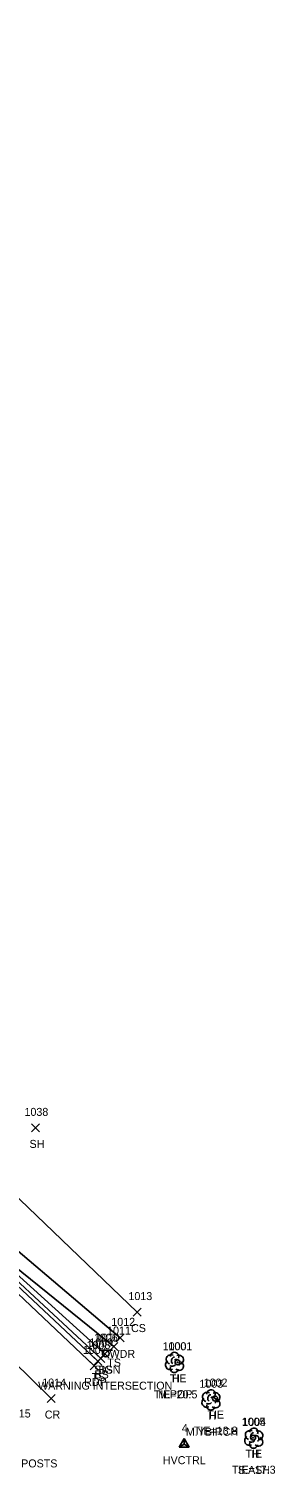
# Model space of a CAD drawing. Extents: x 1499292 to 1501024, y 534584 to 538043.
# Drawn here: x 1500273.4 to 1500335.1, y 537311.3 to 537672.4 of the extents above; entities that cross this region are included whole.
import ezdxf

# ---------------------------------------------------------------- set-up
doc = ezdxf.new("R2010")
doc.units = 0
for name, color, linetype in [('C_A', 7, 'Continuous'), ('C_C', 7, 'Continuous'), ('C_I', 7, 'Continuous'), ('CBP', 7, 'Continuous'), ('CPSM', 7, 'Continuous'), ('L_A', 7, 'Continuous'), ('L_C', 7, 'Continuous'), ('L_I', 7, 'Continuous'), ('L_TIC', 7, 'Continuous'), ('LAWA', 7, 'Continuous'), ('LELB', 7, 'Continuous'), ('LTD', 7, 'Continuous'), ('P_A', 7, 'Continuous'), ('P_I', 7, 'Continuous'), ('P_TIC', 7, 'Continuous'), ('PET', 7, 'Continuous'), ('PRC', 7, 'Continuous'), ('R_C', 7, 'Continuous'), ('S_A', 7, 'Continuous'), ('S_C', 7, 'Continuous'), ('S_I', 7, 'Continuous'), ('SSGN', 7, 'Continuous')]:
    doc.layers.add(name, color=color, linetype=linetype)

msp = doc.modelspace()

# ---------------------------------------------------------------- linework, layer by layer
at = {"layer": 'CBP'}
for centre, radius in [((1500310.62, 537339.18), 0.625), ((1500310.62, 537339.18), 0.0833), ((1500320.02, 537330.12), 0.625), ((1500320.02, 537330.12), 0.0833), ((1500329.55, 537320.35), 0.625), ((1500329.55, 537320.35), 0.0833)]:
    msp.add_circle(centre, radius, dxfattribs=at)
at = {"layer": 'CPSM'}
for p, q in [((1500311.02, 537318), (1500312.27, 537320.17)), ((1500311.02, 537318), (1500312.27, 537318.73)), ((1500313.52, 537318), (1500312.27, 537320.17)), ((1500312.27, 537318.73), (1500312.27, 537320.17)), ((1500312.27, 537318.73), (1500312.27, 537318.73)), ((1500312.27, 537318.73), (1500313.52, 537318)), ((1500311.02, 537318), (1500313.52, 537318))]:
    msp.add_line(p, q, dxfattribs=at)
at = {"layer": 'L_TIC'}
for points in [[(1500274.09, 537396.77), (1500276.09, 537398.77)], [(1500276.09, 537396.77), (1500274.09, 537398.77)], [(1500299.55, 537350.74), (1500301.55, 537352.74)], [(1500301.55, 537350.74), (1500299.55, 537352.74)], [(1500293.64, 537342.13), (1500295.64, 537344.13)], [(1500295.64, 537342.13), (1500293.64, 537344.13)], [(1500295.25, 537344.3), (1500297.25, 537346.3)], [(1500297.25, 537344.3), (1500295.25, 537346.3)], [(1500289.71, 537338.51), (1500291.71, 537340.51)], [(1500291.71, 537338.51), (1500289.71, 537340.51)], [(1500290.4, 537339.15), (1500292.4, 537341.15)], [(1500292.4, 537339.15), (1500290.4, 537341.15)], [(1500291.43, 537340.34), (1500293.43, 537342.34)], [(1500293.43, 537340.34), (1500291.43, 537342.34)]]:
    msp.add_lwpolyline(points, dxfattribs=at)
at = {"layer": 'LAWA'}
msp.add_lwpolyline([(1500296.25, 537345.3), (1500256.73, 537378.82)], dxfattribs=at)
at = {"layer": 'LELB'}
for points in [[(1500290.71, 537339.51), (1500254.04, 537373.68), (1500224.98, 537395.42), (1500200.73, 537412.86), (1500170.41, 537433.92), (1500131.37, 537455.4), (1500083.47, 537479.37), (1500053.62, 537492.68), (1500030.68, 537505.22), (1500012.53, 537513.88), (1499991.95, 537522.3), (1499974.49, 537532.11), (1499955.61, 537546.28), (1499937.72, 537561.94), (1499940.61, 537580.36), (1499943.98, 537590.51), (1499964.26, 537598.71), (1499981.02, 537608.13), (1500000.32, 537612.94)], [(1500292.43, 537341.34), (1500255.06, 537375.07), (1500226.32, 537396.72), (1500201.26, 537414.48), (1500171.22, 537435.38), (1500132.04, 537457.48), (1500085.68, 537482.93), (1500055.74, 537496.91), (1500032.99, 537510.71), (1500014.29, 537519.36), (1499996.72, 537526.9), (1499977.93, 537538.66), (1499965.7, 537556.17), (1499963.9, 537570.61), (1499969.57, 537590.89), (1499978.12, 537601.79)], [(1500294.64, 537343.13), (1500255.06, 537375.07), (1500255.51, 537377.72), (1500228.03, 537398.5), (1500201.95, 537416.01), (1500172.91, 537436.91), (1500133.61, 537461.8), (1500086.58, 537485.15), (1500056.84, 537500.25), (1500033.98, 537513.25), (1500019.27, 537523.87)], [(1500300.55, 537351.74), (1500262.74, 537387.9), (1500253.9, 537399.98)], [(1500291.4, 537340.15), (1500254.56, 537374.3)]]:
    msp.add_lwpolyline(points, dxfattribs=at)
at = {"layer": 'LTD'}
for p, q in [((1500309.85, 537339.21), (1500309.85, 537339.21)), ((1500309.85, 537339.21), (1500309.85, 537339.21)), ((1500318.95, 537329.83), (1500318.95, 537329.83)), ((1500318.95, 537329.83), (1500318.95, 537329.83)), ((1500329.68, 537320.28), (1500329.68, 537320.28)), ((1500329.68, 537320.28), (1500329.68, 537320.28))]:
    msp.add_line(p, q, dxfattribs=at)
for centre in [(1500309.89, 537340.65), (1500319, 537331.27), (1500329.72, 537321.71)]:
    msp.add_arc(centre, 1.05, 335.5272, 180.9563, dxfattribs=at)
for centre, major_axis, ratio, start_param, end_param in [((1500309.06, 537339.88), (1.21, -0.51), 0.895232, 1.570796, 4.712389), ((1500309.64, 537339.67), (-0.208, -0.792), 0.645439, 3.141593, 6.283185), ((1500310.89, 537339.8), (-1.14, -0.48), 0.949671, 1.570796, 4.712389), ((1500308.76, 537338.5), (0.58, -1.04), 0.959034, 3.141593, 6.283185), ((1500309.85, 537337.71), (0.26, 1.06), 0.942809, 1.570796, 4.712389), ((1500309.39, 537338.46), (-0.625, -0.083), 0.423636, 0, 3.141593), ((1500310.35, 537339.05), (-0.5, 0.667), 0.989748, 3.141593, 6.283185), ((1500310.85, 537338.38), (-1.09, 0.79), 0.841452, 1.570796, 4.712389), ((1500317.87, 537329.12), (0.58, -1.04), 0.959034, 3.141593, 6.283185), ((1500318.16, 537330.5), (1.21, -0.51), 0.895232, 1.570796, 4.712389), ((1500318.74, 537330.29), (-0.208, -0.792), 0.645439, 3.141593, 6.283185), ((1500319.45, 537329.67), (-0.5, 0.667), 0.989748, 3.141593, 6.283185), ((1500319.95, 537329), (-1.09, 0.79), 0.841452, 1.570796, 4.712389), ((1500319.99, 537330.42), (-1.14, -0.48), 0.949671, 1.570796, 4.712389), ((1500318.95, 537328.33), (0.26, 1.06), 0.942809, 1.570796, 4.712389), ((1500318.49, 537329.08), (-0.625, -0.083), 0.423636, 0, 3.141593), ((1500328.59, 537319.57), (0.58, -1.04), 0.959034, 3.141593, 6.283185), ((1500328.88, 537320.95), (1.21, -0.51), 0.895232, 1.570796, 4.712389), ((1500329.68, 537318.78), (0.26, 1.06), 0.942809, 1.570796, 4.712389), ((1500329.22, 537319.53), (-0.625, -0.083), 0.423636, 0, 3.141593), ((1500329.47, 537320.74), (-0.208, -0.792), 0.645439, 3.141593, 6.283185), ((1500330.18, 537320.11), (-0.5, 0.667), 0.989748, 3.141593, 6.283185), ((1500330.68, 537319.45), (-1.09, 0.79), 0.841452, 1.570796, 4.712389), ((1500330.72, 537320.86), (-1.14, -0.48), 0.949671, 1.570796, 4.712389)]:
    msp.add_ellipse(centre, major_axis=major_axis, ratio=ratio, start_param=start_param, end_param=end_param, dxfattribs=at)
at = {"layer": 'P_TIC'}
for points in [[(1500288.78, 537337.29), (1500290.78, 537339.29)], [(1500290.78, 537337.29), (1500288.78, 537339.29)], [(1500277.96, 537329.13), (1500279.96, 537331.13)], [(1500279.96, 537329.13), (1500277.96, 537331.13)]]:
    msp.add_lwpolyline(points, dxfattribs=at)
at = {"layer": 'PET'}
msp.add_lwpolyline([(1500289.78, 537338.29), (1500253.04, 537372.98), (1500224.75, 537395.04), (1500200.64, 537412.65), (1500169.79, 537433.28), (1500131.37, 537455.4), (1500082.94, 537477.86), (1500052.71, 537490.83), (1500028.69, 537501.08), (1500007.59, 537509.93), (1499989.8, 537518.65), (1499972.48, 537528.52), (1499952.08, 537542.88), (1499935.46, 537557.31), (1499909.99, 537586.35), (1499888.96, 537613.55)], dxfattribs=at)
at = {"layer": 'PRC'}
msp.add_lwpolyline([(1500278.96, 537330.13), (1500245.16, 537363.32), (1500217.07, 537386.35), (1500194.78, 537402.07), (1500161.59, 537424.07), (1500124.89, 537444.32), (1500077.4, 537466.83), (1500048.03, 537479.39), (1500024.1, 537489.28), (1500002.86, 537498.23), (1499984.27, 537507.12), (1499965.54, 537516.89), (1499943.1, 537532.26), (1499924.7, 537548.4), (1499906.7, 537567.9), (1499892.97, 537586.05), (1499884.57, 537597.67), (1499868.24, 537621.71), (1499849.2, 537650.1), (1499837.66, 537665.34), (1499832.02, 537672.42)], dxfattribs=at)
at = {"layer": 'SSGN'}
for p, q in [((1500290.99, 537342.2), (1500294.33, 537342.2)), ((1500292.64, 537341.37), (1500292.64, 537341.37))]:
    msp.add_line(p, q, dxfattribs=at)
msp.add_circle((1500292.64, 537341.37), 0.833, dxfattribs=at)

# ---------------------------------------------------------------- texts
at = {"layer": 'C_A'}
for s, p in [('TIE', (1500308.7, 537334.18)), ('TIE', (1500318.1, 537325.12)), ('HVCTRL', (1500306.96, 537313.73)), ('TIE', (1500327.63, 537315.35))]:
    msp.add_text(s, height=2, dxfattribs=at).set_placement(p)
at = {"layer": 'C_C'}
for s, p in [('TIE=20.5', (1500304.67, 537330.18)), ('TIE=13.8', (1500314.72, 537321.12)), ('TIE=17.3', (1500324.24, 537311.35))]:
    msp.add_text(s, height=2, dxfattribs=at).set_placement(p)
at = {"layer": 'C_I'}
for s, p in [('1001', (1500308.34, 537342.18)), ('1002', (1500317.17, 537333.12)), ('4', (1500311.7, 537321.73)), ('1005', (1500326.7, 537323.35))]:
    msp.add_text(s, height=2, dxfattribs=at).set_placement(p)
at = {"layer": 'L_A'}
for s, p in [('SH', (1500273.58, 537392.77)), ('CS', (1500298.99, 537346.74)), ('WDR', (1500293.61, 537340.3)), ('BS', (1500289.84, 537335.15)), ('BS', (1500290.87, 537336.34)), ('TS', (1500293.05, 537338.13)), ('TS', (1500289.12, 537334.51)), ('H', (1500309.28, 537334.21)), ('H', (1500318.39, 537324.83)), ('H', (1500329.11, 537315.28))]:
    msp.add_text(s, height=2, dxfattribs=at).set_placement(p)
at = {"layer": 'L_C'}
for s, p in [('M.POP', (1500305.74, 537330.21)), ('M.YBIRCH', (1500312.7, 537320.83)), ('S.ASH', (1500325.75, 537311.28))]:
    msp.add_text(s, height=2, dxfattribs=at).set_placement(p)
at = {"layer": 'L_I'}
for s, p in [('1038', (1500272.32, 537400.77)), ('1013', (1500298.34, 537354.74)), ('1011', (1500293, 537346.13)), ('1012', (1500294.05, 537348.3)), ('1008', (1500287.86, 537342.51)), ('1009', (1500288.54, 537343.15)), ('1010', (1500290.14, 537344.34)), ('1000', (1500306.91, 537342.21)), ('1003', (1500316.1, 537332.83)), ('1004', (1500326.83, 537323.28))]:
    msp.add_text(s, height=2, dxfattribs=at).set_placement(p)
at = {"layer": 'P_A'}
for s, p in [('RDP', (1500287.27, 537333.29)), ('CR', (1500277.4, 537325.13))]:
    msp.add_text(s, height=2, dxfattribs=at).set_placement(p)
at = {"layer": 'P_I'}
for s, p in [('1007', (1500286.93, 537341.29)), ('1014', (1500276.76, 537333.13)), ('1015', (1500267.92, 537325.4))]:
    msp.add_text(s, height=2, dxfattribs=at).set_placement(p)
at = {"layer": 'R_C'}
msp.add_text('SGR W/ STEE POSTS', height=2, dxfattribs=at).set_placement((1500253.21, 537312.92))
at = {"layer": 'S_A'}
msp.add_text('SIGN', height=2, dxfattribs=at).set_placement((1500289.78, 537336.35))
at = {"layer": 'S_C'}
msp.add_text('WARNING INTERSECTION', height=2, dxfattribs=at).set_placement((1500275.73, 537332.35))
at = {"layer": 'S_I'}
msp.add_text('1006', height=2, dxfattribs=at).set_placement((1500289.72, 537344.35))

doc.saveas('drawing.dxf')
